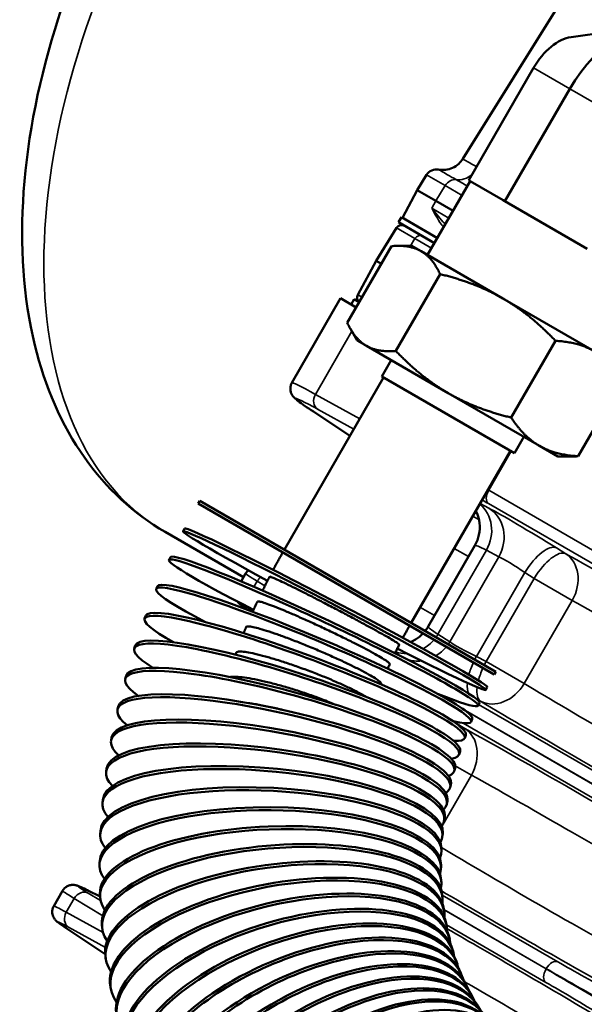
# Model space of a CAD drawing. Header units: inches. Extents: x 1 to 271, y 5 to 171.
# Tile 265 of 334: x 246.11 to 249, y 93.71 to 98.75. Entities that reach past the tile are written whole.
import ezdxf

# ---------------------------------------------------------------- set-up
doc = ezdxf.new("R2010")
doc.units = ezdxf.units.IN
doc.header["$LTSCALE"] = 8
doc.header["$MEASUREMENT"] = 0
doc.layers.add('Visible (ANSI)', color=7, linetype='Continuous', lineweight=50)
doc.layers.add('Visible Narrow (ANSI)', color=7, linetype='Continuous', lineweight=35)

msp = doc.modelspace()

# ---------------------------------------------------------------- linework, layer by layer
at = {"layer": 'Visible (ANSI)'}
for p, q in [((249.1886, 99.3295), (248.3791, 98.0339)), ((248.9339, 98.658), (249.3112, 98.7094)), ((248.7417, 98.4997), (248.4097, 97.9246)), ((248.9268, 98.3928), (248.5948, 97.8177)), ((248.1939, 97.9523), (248.1451, 97.8741)), ((248.4173, 97.9202), (248.4097, 97.9246)), ((248.0699, 97.7328), (248.1451, 97.8741)), ((248.2408, 97.8189), (248.1451, 97.8741)), ((248.1993, 97.5426), (248.4173, 97.9202)), ((248.4173, 97.9202), (248.5866, 97.8225)), ((248.5948, 97.8177), (248.5866, 97.8225)), ((248.2408, 97.8189), (248.3293, 97.7678)), ((248.6144, 97.8064), (248.5948, 97.8177)), ((248.6144, 97.8064), (249.0159, 97.5746)), ((248.0651, 97.7356), (248.0501, 97.7096)), ((248.0651, 97.7356), (248.2493, 97.6292)), ((248.0395, 97.6809), (247.9364, 97.5126)), ((248.0501, 97.7096), (248.2343, 97.6033)), ((247.7878, 97.1948), (248.0148, 97.5879)), ((248.1183, 97.5894), (248.0491, 97.5894)), ((248.1655, 97.5622), (248.1183, 97.5894)), ((248.5851, 97.3199), (248.1655, 97.5622)), ((247.8422, 97.3391), (247.9364, 97.5126)), ((247.9364, 97.5126), (247.9625, 97.4974)), ((248.0361, 97.0514), (248.2631, 97.4446)), ((247.7538, 97.3206), (247.5042, 96.8883)), ((247.7538, 97.3206), (247.8338, 97.2744)), ((249.052, 97.0503), (248.5851, 97.3199)), ((247.8226, 97.3155), (247.8076, 97.2896)), ((247.8488, 97.3004), (247.8226, 97.3155)), ((247.8383, 97.1044), (247.8037, 97.1644)), ((247.8383, 97.1044), (247.8855, 97.0772)), ((247.8855, 97.0772), (248.3051, 96.8349)), ((248.6271, 96.7102), (248.8541, 97.1033)), ((248.0128, 97.0037), (247.9648, 96.9205)), ((247.4656, 96.0346), (247.974, 96.9152)), ((248.6438, 96.5285), (247.9648, 96.9205)), ((248.9698, 96.5124), (249.1968, 96.9055)), ((248.3051, 96.8349), (248.772, 96.5654)), ((247.6143, 96.7405), (247.8014, 96.6161)), ((248.6918, 96.6117), (248.6438, 96.5285)), ((248.772, 96.5654), (248.8663, 96.5109)), ((248.1152, 95.6596), (248.6236, 96.5402)), ((248.8663, 96.5109), (248.9355, 96.5109)), ((247.0326, 96.2846), (247.0246, 96.2708)), ((247.0246, 96.2708), (248.5402, 95.3958)), ((248.5482, 95.4096), (247.0326, 96.2846)), ((247.2562, 95.8932), (246.855, 96.1248)), ((246.9541, 96.1419), (246.9467, 96.1278)), ((248.441, 96.0553), (248.2015, 95.6405)), ((246.8816, 95.9961), (246.8748, 95.9817)), ((247.2671, 95.912), (247.244, 95.8719)), ((246.8153, 95.8476), (246.8091, 95.8329)), ((246.7552, 95.6965), (246.7497, 95.6816)), ((246.7016, 95.5432), (246.6967, 95.5281)), ((248.5482, 95.4096), (248.5402, 95.3958)), ((246.6546, 95.3879), (246.6504, 95.3728)), ((248.5046, 95.3304), (248.4972, 95.3162)), ((246.6143, 95.2311), (246.6108, 95.2158)), ((248.4644, 95.2496), (248.4576, 95.2351)), ((248.4277, 95.1674), (248.4215, 95.1528)), ((246.5809, 95.0729), (246.578, 95.0576)), ((248.3947, 95.0843), (248.3891, 95.0694)), ((248.3654, 95.0006), (248.3605, 94.9855)), ((246.5545, 94.9137), (246.5523, 94.8984)), ((248.3399, 94.9164), (248.3357, 94.9012)), ((248.3183, 94.8322), (248.3147, 94.817)), ((246.5351, 94.7539), (246.5336, 94.7386)), ((248.3005, 94.7483), (248.2976, 94.733)), ((248.2867, 94.6649), (248.2845, 94.6496)), ((246.523, 94.5936), (246.5222, 94.5784)), ((248.2767, 94.5825), (248.2752, 94.5672)), ((248.2705, 94.5012), (248.2697, 94.486)), ((246.5182, 94.4333), (246.5181, 94.4182)), ((248.2681, 94.4214), (248.268, 94.4063)), ((248.2694, 94.3434), (248.27, 94.3284)), ((246.3296, 94.2882), (246.2846, 94.2102)), ((246.5214, 94.2591), (246.4597, 94.2897)), ((246.5208, 94.2733), (246.5214, 94.2584)), ((248.2743, 94.2673), (248.2756, 94.2526)), ((248.2826, 94.1936), (248.2846, 94.179)), ((246.3484, 94.0969), (246.5479, 93.9641)), ((246.531, 94.114), (246.5323, 94.0992)), ((248.2941, 94.1223), (248.2968, 94.108)), ((248.3088, 94.0538), (248.3122, 94.0398)), ((246.5488, 93.9556), (246.5508, 93.941)), ((248.3265, 93.9881), (248.3305, 93.9744)), ((248.3469, 93.9254), (248.3516, 93.9121)), ((248.3698, 93.8659), (248.3752, 93.853)), ((246.5743, 93.7986), (246.577, 93.7843)), ((248.3952, 93.8095), (248.4012, 93.7971)), ((248.4227, 93.7564), (248.4293, 93.7445))]:
    msp.add_line(p, q, dxfattribs=at)
for centre, radius, start, end in [((248.2448, 97.9205), 0.06, 79.5607, 148), ((248.0659, 97.6647), 0.031, 60, 148.5), ((247.8694, 97.3243), 0.031, 151.5, 228.9867), ((248.3738, 96.0766), 0.19, 43.4481, 43.4996)]:
    msp.add_arc(centre, radius, start, end, dxfattribs=at)
for centre, major_axis, ratio, start_param, end_param in [((249.1823, 98.2453), (0.2555, 0.4425), 0.57735, 0, 1.570796), ((248.8694, 98.4259), (-0.1277, -0.2213), 0.57735, 3.562127, 4.712389), ((248.1468, 96.5013), (-0.6426, 0.3871), 0.026223, 0.000487, 0.000723), ((247.7219, 95.722), (0.7752, -0.4058), 0.029242, 5.155661, 10.552945), ((247.7294, 95.7362), (-0.7752, 0.4058), 0.029242, 3.141593, 6.283185), ((247.673, 95.6229), (-0.7914, 0.3733), 0.05841, 3.141593, 6.283185), ((247.6662, 95.6084), (0.7914, -0.3733), 0.05841, 5.578678, 10.553378), ((247.6153, 95.4928), (0.8062, -0.3401), 0.087427, 5.835822, 10.277274), ((247.6215, 95.5075), (-0.8062, 0.3401), 0.087427, 3.141593, 6.283185), ((247.5694, 95.3755), (0.8197, -0.3061), 0.11622, 5.949156, 10.079041), ((247.575, 95.3904), (-0.8197, 0.3061), 0.11622, 3.141593, 6.283185), ((247.5335, 95.2719), (-0.8319, 0.2713), 0.144714, 3.141593, 6.283185), ((248.808, 95.3109), (-0.6064, 0.3296), 0.03634, 6.28225, 6.283206), ((247.5286, 95.2568), (0.8319, -0.2713), 0.144714, 6.016196, 9.958092), ((247.4973, 95.1522), (-0.8426, 0.2358), 0.172837, 3.141593, 6.283185), ((247.493, 95.137), (0.8426, -0.2358), 0.172837, 6.061202, 9.876184), ((247.4663, 95.0317), (-0.852, 0.1994), 0.200517, 3.141593, 6.283185), ((247.4627, 95.0164), (0.852, -0.1994), 0.200517, 6.09378, 9.817023), ((247.4378, 94.8953), (0.8598, -0.1623), 0.227681, 6.118599, 9.772354), ((247.4407, 94.9106), (-0.8598, 0.1623), 0.227681, 3.141593, 6.283185), ((247.4184, 94.774), (0.8661, -0.1244), 0.254262, 6.138229, 9.737515), ((247.4206, 94.7893), (-0.8661, 0.1244), 0.254262, 3.141593, 6.283185), ((247.4059, 94.6682), (-0.8708, 0.0857), 0.280189, 3.141593, 6.283185), ((247.4044, 94.6529), (0.8708, -0.0857), 0.280189, 6.154205, 9.709664), ((247.396, 94.5322), (0.8738, -0.0462), 0.305398, 6.167504, 9.686972), ((247.3968, 94.5474), (-0.8738, 0.0462), 0.305398, 3.141593, 6.283185), ((247.3931, 94.4123), (0.875, -0.006), 0.329822, 6.17878, 9.668204), ((247.3932, 94.4274), (-0.875, 0.006), 0.329822, 3.141593, 6.283185), ((247.3957, 94.2934), (0.8743, 0.035), 0.3534, 6.188483, 9.652497), ((247.3951, 94.3083), (-0.8743, -0.035), 0.3534, 3.141593, 6.283185), ((247.4026, 94.1906), (-0.8716, -0.0767), 0.37607, 3.141593, 6.283185), ((247.4039, 94.1759), (0.8716, 0.0767), 0.37607, 6.196934, 9.639229), ((247.4177, 94.06), (0.8669, 0.119), 0.397775, 6.204369, 9.627943), ((247.4157, 94.0746), (-0.8669, -0.119), 0.397775, 3.141593, 6.283185), ((247.4369, 93.9462), (0.8599, 0.1619), 0.418459, 6.21096, 9.618291), ((247.4342, 93.9605), (-0.8599, -0.1619), 0.418459, 3.141593, 6.283185), ((247.4582, 93.8485), (-0.8506, -0.2052), 0.438069, 3.141593, 6.283185), ((246.6795, 94.0942), (0.3498, -0.1941), 0.024229, 3.138601, 3.141177), ((247.4616, 93.8346), (0.8506, 0.2052), 0.438069, 6.216837, 9.610009), ((247.4876, 93.7392), (-0.8388, -0.2489), 0.456555, 3.141593, 6.283185), ((246.6276, 94.0043), (-0.343, 0.2059), 0.024229, 0.000415, 0.002992), ((247.4917, 93.7255), (0.8388, 0.2489), 0.456555, 6.222099, 9.602888), ((247.5223, 93.6325), (-0.8245, -0.2929), 0.473868, 3.141593, 6.283185), ((247.5271, 93.6193), (0.8245, 0.2929), 0.473868, 6.22682, 9.596764), ((247.5623, 93.529), (-0.8076, -0.3369), 0.489965, 3.141593, 6.283185), ((247.5676, 93.5161), (0.8076, 0.3369), 0.489965, 6.231055, 9.591504), ((247.6073, 93.4288), (-0.7878, -0.3807), 0.504804, 3.141593, 6.283185), ((247.6133, 93.4164), (0.7878, 0.3807), 0.504804, 6.234846, 9.586999), ((247.6574, 93.3322), (-0.7653, -0.4243), 0.518348, 3.141593, 6.283185), ((247.664, 93.3202), (0.7653, 0.4243), 0.518348, 6.238221, 9.583163), ((247.7123, 93.2394), (-0.7398, -0.4672), 0.530561, 3.141593, 6.283185), ((247.7196, 93.2279), (0.7398, 0.4672), 0.530561, 6.241203, 9.57992), ((247.772, 93.1507), (-0.7115, -0.5094), 0.541411, 3.141593, 6.283185), ((247.7799, 93.1397), (0.7115, 0.5094), 0.541411, 6.243805, 9.57721), ((247.8363, 93.0663), (-0.6802, -0.5504), 0.550873, 3.141593, 6.283185), ((247.8447, 93.0559), (0.6802, 0.5504), 0.550873, 6.246035, 9.574983), ((247.905, 92.9864), (-0.6461, -0.5901), 0.55892, 3.141593, 6.283185)]:
    msp.add_ellipse(centre, major_axis=major_axis, ratio=ratio, start_param=start_param, end_param=end_param, dxfattribs=at)
for points, knots in [([(246.855, 96.1248), (246.6924, 96.2187), (246.5522, 96.3496), (246.3229, 96.6733), (246.2389, 96.8698), (246.1277, 97.3257), (246.1105, 97.5907), (246.1505, 98.154), (246.2112, 98.4533), (246.4019, 99.0473), (246.5314, 99.3419), (246.8452, 99.8997), (247.029, 100.1628), (247.4361, 100.6352), (247.6593, 100.8441), (248.1295, 101.1859), (248.3767, 101.3185), (248.8707, 101.4805), (249.1184, 101.513), (249.533, 101.4634), (249.7031, 101.4086), (249.855, 101.321)], [3.926991, 3.926991, 3.926991, 3.926991, 4.186374, 4.186374, 4.470278, 4.470278, 4.79767, 4.79767, 5.139421, 5.139421, 5.478469, 5.478469, 5.815605, 5.815605, 6.154267, 6.154267, 6.495998, 6.495998, 6.826296, 6.826296, 7.068583, 7.068583, 7.068583, 7.068583]), ([(248.2557, 97.9795), (248.2672, 97.9774), (248.2791, 97.977), (248.3031, 97.9797), (248.3153, 97.9831), (248.3385, 97.9934), (248.3495, 98.0008), (248.3667, 98.0167), (248.3735, 98.025), (248.3791, 98.0339)], [0.0001413, 0.0001413, 0.0001413, 0.0001413, 0.0890257, 0.0890257, 0.1837672, 0.1837672, 0.2822536, 0.2822536, 0.3624583, 0.3624583, 0.3624583, 0.3624583]), ([(247.6145, 96.7405), (247.5799, 96.7635), (247.5542, 96.7813), (247.5296, 96.8), (247.5241, 96.8044), (247.5145, 96.8137), (247.5106, 96.8173), (247.5034, 96.829), (247.5011, 96.8335), (247.4976, 96.8437), (247.4965, 96.8493), (247.496, 96.8611), (247.4966, 96.8673), (247.4995, 96.8785), (247.5016, 96.8836), (247.5043, 96.8883)], [0, 0, 0, 0, 0.570583, 0.570583, 0.813148, 0.813148, 0.937072, 0.937072, 0.990001, 0.990001, 1.039367, 1.039367, 1.089247, 1.089247, 1.132559, 1.132559, 1.132559, 1.132559]), ([(248.4413, 96.0556), (248.4511, 96.0726), (248.4582, 96.0914), (248.4663, 96.1302), (248.4674, 96.1508), (248.4631, 96.1902), (248.4576, 96.2096), (248.4489, 96.2291), (248.4478, 96.2314), (248.4466, 96.2337)], [0.0012273, 0.0012273, 0.0012273, 0.0012273, 0.152017, 0.152017, 0.3067679, 0.3067679, 0.460889, 0.460889, 0.4823819, 0.4823819, 0.4823819, 0.4823819]), ([(247.4079, 95.9305), (247.4082, 95.9311), (247.4086, 95.9317), (247.4129, 95.9398), (247.4168, 95.9472), (247.4249, 95.962), (247.4289, 95.9694), (247.437, 95.9841), (247.4411, 95.9915), (247.4494, 96.0061), (247.4535, 96.0134), (247.4577, 96.0207)], [6.24075517, 6.24075517, 6.24075517, 6.24075517, 6.24150828, 6.24150828, 6.25050211, 6.25050211, 6.25949594, 6.25949594, 6.26848976, 6.26848976, 6.27748359, 6.27748359, 6.27748359, 6.27748359]), ([(247.2672, 95.9119), (247.2704, 95.9175), (247.2745, 95.9225), (247.28, 95.9274), (247.2807, 95.928), (247.2814, 95.9286)], [0, 0, 0, 0, 0.04925122, 0.04925122, 0.05640119, 0.05640119, 0.05640119, 0.05640119]), ([(247.3538, 95.8245), (247.3545, 95.8257), (247.3551, 95.827), (247.3594, 95.8358), (247.3631, 95.8434), (247.3706, 95.8584), (247.3744, 95.8659), (247.382, 95.8809), (247.3859, 95.8884), (247.3897, 95.8959)], [6.19831855, 6.19831855, 6.19831855, 6.19831855, 6.19983139, 6.19983139, 6.20882528, 6.20882528, 6.21781918, 6.21781918, 6.22681307, 6.22681307, 6.22681307, 6.22681307]), ([(248.0542, 95.5481), (248.0543, 95.5481), (248.0543, 95.5482), (248.054, 95.5493), (248.0514, 95.5515), (248.043, 95.5574), (248.0364, 95.5617), (248.0188, 95.5724), (248.0079, 95.5788), (247.9847, 95.5922), (247.9704, 95.6003), (247.9385, 95.6182), (247.9208, 95.6279), (247.8865, 95.6467), (247.8667, 95.6575), (247.8252, 95.6798), (247.8035, 95.6914), (247.7632, 95.7127), (247.7408, 95.7245), (247.6961, 95.7478), (247.6738, 95.7594), (247.6337, 95.7801), (247.6122, 95.7911), (247.571, 95.8119), (247.5514, 95.8218), (247.5176, 95.8386), (247.5002, 95.8472), (247.4689, 95.8623), (247.455, 95.869), (247.4326, 95.8794), (247.422, 95.8842), (247.4053, 95.8914), (247.3992, 95.8938), (247.3921, 95.8961), (247.3901, 95.8964), (247.3897, 95.8959)], [-3.372652, -3.372652, -3.372652, -3.372652, -3.350243, -3.350243, -3.173914, -3.173914, -2.997589, -2.997589, -2.821263, -2.821263, -2.644937, -2.644937, -2.468612, -2.468612, -2.292284, -2.292284, -2.115955, -2.115955, -1.939625, -1.939625, -1.763294, -1.763294, -1.586962, -1.586962, -1.41063, -1.41063, -1.234299, -1.234299, -1.057968, -1.057968, -0.881639, -0.881639, -0.705311, -0.705311, -0.551426, -0.551426, -0.551426, -0.551426]), ([(247.2772, 95.7265), (247.2637, 95.7355), (247.2535, 95.7427), (247.2412, 95.7521), (247.2379, 95.7545), (247.231, 95.7616), (247.2295, 95.7633), (247.2271, 95.7663), (247.2263, 95.7673), (247.2255, 95.7685)], [0.0499791, 0.0499791, 0.0499791, 0.0499791, 0.2903465, 0.2903465, 0.4180205, 0.4180205, 0.4483608, 0.4483608, 0.462558, 0.462558, 0.462558, 0.462558]), ([(247.3035, 95.7167), (247.3044, 95.7186), (247.3052, 95.7206), (247.3096, 95.7302), (247.313, 95.7378), (247.32, 95.7531), (247.3235, 95.7608), (247.3271, 95.7684)], [6.15586884, 6.15586884, 6.15586884, 6.15586884, 6.15815495, 6.15815495, 6.16714901, 6.16714901, 6.17614308, 6.17614308, 6.17614308, 6.17614308]), ([(248.0054, 95.4484), (248.0055, 95.4486), (248.0055, 95.4487), (248.0056, 95.4505), (248.0033, 95.4532), (247.9952, 95.46), (247.9888, 95.4645), (247.9715, 95.4757), (247.9606, 95.4823), (247.9374, 95.4956), (247.9231, 95.5036), (247.8909, 95.5211), (247.8731, 95.5305), (247.8384, 95.5484), (247.8183, 95.5587), (247.7761, 95.5797), (247.7541, 95.5905), (247.7131, 95.6104), (247.6903, 95.6213), (247.6446, 95.6428), (247.6218, 95.6533), (247.5807, 95.6721), (247.5586, 95.682), (247.5164, 95.7006), (247.4962, 95.7093), (247.4613, 95.724), (247.4434, 95.7314), (247.411, 95.7443), (247.3965, 95.7499), (247.3731, 95.7584), (247.362, 95.7621), (247.3444, 95.7674), (247.3379, 95.7689), (247.33, 95.7698), (247.3276, 95.7695), (247.3271, 95.7684)], [-3.37091, -3.37091, -3.37091, -3.37091, -3.350243, -3.350243, -3.173914, -3.173914, -2.997589, -2.997589, -2.821263, -2.821263, -2.644937, -2.644937, -2.468612, -2.468612, -2.292284, -2.292284, -2.115955, -2.115955, -1.939625, -1.939625, -1.763294, -1.763294, -1.586962, -1.586962, -1.41063, -1.41063, -1.234298, -1.234298, -1.057966, -1.057966, -0.881637, -0.881637, -0.705307, -0.705307, -0.549717, -0.549717, -0.549717, -0.549717]), ([(247.257, 95.6073), (247.2581, 95.6099), (247.2591, 95.6126), (247.2634, 95.623), (247.2666, 95.6308), (247.2698, 95.6385)], [6.11339909, 6.11339909, 6.11339909, 6.11339909, 6.11647927, 6.11647927, 6.12547361, 6.12547361, 6.12547361, 6.12547361]), ([(247.9609, 95.3471), (247.961, 95.3473), (247.961, 95.3475), (247.9614, 95.35), (247.9593, 95.3532), (247.9517, 95.3608), (247.9454, 95.3657), (247.9283, 95.3773), (247.9174, 95.384), (247.8943, 95.3973), (247.8799, 95.4052), (247.8475, 95.4222), (247.8295, 95.4313), (247.7944, 95.4484), (247.7741, 95.4581), (247.7314, 95.4779), (247.709, 95.4879), (247.6673, 95.5063), (247.6441, 95.5163), (247.5976, 95.5358), (247.5743, 95.5453), (247.5323, 95.5621), (247.5098, 95.5709), (247.4665, 95.5872), (247.4458, 95.5948), (247.4099, 95.6074), (247.3915, 95.6136), (247.3581, 95.6242), (247.3431, 95.6286), (247.3188, 95.6352), (247.3073, 95.6379), (247.2888, 95.6412), (247.2818, 95.6418), (247.2733, 95.6413), (247.2706, 95.6404), (247.2698, 95.6385)], [-3.368103, -3.368103, -3.368103, -3.368103, -3.350243, -3.350243, -3.173914, -3.173914, -2.997589, -2.997589, -2.821263, -2.821263, -2.644936, -2.644936, -2.46861, -2.46861, -2.29228, -2.29228, -2.115951, -2.115951, -1.939621, -1.939621, -1.763292, -1.763292, -1.586961, -1.586961, -1.41063, -1.41063, -1.234298, -1.234298, -1.057966, -1.057966, -0.881637, -0.881637, -0.705307, -0.705307, -0.546944, -0.546944, -0.546944, -0.546944]), ([(248.0724, 95.5827), (248.0748, 95.5871), (248.0771, 95.5915), (248.0825, 95.6014), (248.0855, 95.607), (248.0917, 95.6181), (248.0947, 95.6236), (248.1009, 95.6347), (248.1041, 95.6402), (248.1072, 95.6457)], [6.24305697, 6.24305697, 6.24305697, 6.24305697, 6.24986547, 6.24986547, 6.25854098, 6.25854098, 6.26721649, 6.26721649, 6.275892, 6.275892, 6.275892, 6.275892]), ([(248.112, 95.5612), (248.1205, 95.5648), (248.1287, 95.5691), (248.1509, 95.5828), (248.1643, 95.5937), (248.1759, 95.6061)], [1.3050791, 1.3050791, 1.3050791, 1.3050791, 1.3763505, 1.3763505, 1.5067989, 1.5067989, 1.5067989, 1.5067989]), ([(247.8829, 95.2813), (247.8779, 95.2845), (247.8725, 95.2877), (247.8554, 95.2976), (247.8409, 95.3054), (247.8084, 95.3219), (247.7903, 95.3306), (247.7548, 95.347), (247.7342, 95.3561), (247.691, 95.3745), (247.6684, 95.3838), (247.6261, 95.4007), (247.6025, 95.4097), (247.5552, 95.4273), (247.5315, 95.4358), (247.4887, 95.4505), (247.4657, 95.4582), (247.4215, 95.4722), (247.4003, 95.4785), (247.3636, 95.489), (247.3447, 95.494), (247.3103, 95.5023), (247.2949, 95.5056), (247.2698, 95.5102), (247.2579, 95.5118), (247.2386, 95.5132), (247.2313, 95.5129), (247.2221, 95.5109), (247.2191, 95.5092), (247.2181, 95.5067)], [-2.906134, -2.906134, -2.906134, -2.906134, -2.821263, -2.821263, -2.644937, -2.644937, -2.468612, -2.468612, -2.292284, -2.292284, -2.115955, -2.115955, -1.939625, -1.939625, -1.763294, -1.763294, -1.586962, -1.586962, -1.41063, -1.41063, -1.234298, -1.234298, -1.057966, -1.057966, -0.881637, -0.881637, -0.705307, -0.705307, -0.543101, -0.543101, -0.543101, -0.543101]), ([(248.0322, 95.5045), (248.0338, 95.5077), (248.0354, 95.5109), (248.0399, 95.5198), (248.0427, 95.5255), (248.0484, 95.5368), (248.0513, 95.5424), (248.0542, 95.5481)], [6.20292948, 6.20292948, 6.20292948, 6.20292948, 6.2078698, 6.2078698, 6.21654519, 6.21654519, 6.22522059, 6.22522059, 6.22522059, 6.22522059]), ([(247.9947, 95.4251), (247.9956, 95.4271), (247.9965, 95.4291), (248.0001, 95.4369), (248.0027, 95.4427), (248.0054, 95.4484)], [6.16280354, 6.16280354, 6.16280354, 6.16280354, 6.1658732, 6.1658732, 6.17454831, 6.17454831, 6.17454831, 6.17454831]), ([(247.7281, 95.2405), (247.7125, 95.2472), (247.6951, 95.2543), (247.6552, 95.27), (247.6323, 95.2785), (247.5894, 95.2937), (247.5655, 95.3019), (247.5175, 95.3175), (247.4934, 95.3249), (247.4499, 95.3376), (247.4265, 95.3441), (247.3815, 95.3558), (247.3599, 95.3609), (247.3224, 95.3692), (247.3031, 95.373), (247.2679, 95.379), (247.2521, 95.3811), (247.2263, 95.3836), (247.214, 95.3842), (247.1972, 95.3837), (247.1914, 95.3831), (247.1868, 95.3821)], [-2.438684, -2.438684, -2.438684, -2.438684, -2.292284, -2.292284, -2.115955, -2.115955, -1.939625, -1.939625, -1.763294, -1.763294, -1.586962, -1.586962, -1.41063, -1.41063, -1.234298, -1.234298, -1.057966, -1.057966, -0.881637, -0.881637, -0.760233, -0.760233, -0.760233, -0.760233]), ([(247.4544, 95.2143), (247.4489, 95.2157), (247.4434, 95.217), (247.4161, 95.2237), (247.3923, 95.229), (247.3466, 95.2383), (247.3246, 95.2422), (247.2976, 95.2465), (247.2896, 95.2477), (247.2817, 95.2488)], [-1.8056513, -1.8056513, -1.8056513, -1.8056513, -1.763294, -1.763294, -1.5869618, -1.5869618, -1.4106297, -1.4106297, -1.3374268, -1.3374268, -1.3374268, -1.3374268]), ([(246.3297, 94.2882), (246.3329, 94.2937), (246.337, 94.2988), (246.3466, 94.3073), (246.3521, 94.3109), (246.3636, 94.3158), (246.3696, 94.3173), (246.378, 94.3182), (246.3806, 94.3183), (246.3873, 94.3183), (246.3911, 94.3178), (246.3967, 94.3168), (246.3988, 94.3162), (246.4032, 94.315), (246.4053, 94.3143), (246.4129, 94.3116), (246.4179, 94.3095), (246.4335, 94.3025), (246.4454, 94.2968), (246.4598, 94.2896)], [0, 0, 0, 0, 0.049197, 0.049197, 0.099027, 0.099027, 0.1473852, 0.1473852, 0.1696691, 0.1696691, 0.2082496, 0.2082496, 0.2411526, 0.2411526, 0.2909553, 0.2909553, 0.4297266, 0.4297266, 0.6487202, 0.6487202, 0.6487202, 0.6487202]), ([(246.3485, 94.0968), (246.3307, 94.1086), (246.3177, 94.1176), (246.3037, 94.1283), (246.3004, 94.1307), (246.2935, 94.1378), (246.292, 94.1395), (246.2893, 94.1429), (246.2881, 94.1446), (246.285, 94.1492), (246.2831, 94.1526), (246.2798, 94.1602), (246.2784, 94.1646), (246.2765, 94.1747), (246.2763, 94.1807), (246.2776, 94.1926), (246.2792, 94.1987), (246.2826, 94.2063), (246.2836, 94.2083), (246.2846, 94.2102)], [0, 0, 0, 0, 0.2903554, 0.2903554, 0.418025, 0.418025, 0.4483623, 0.4483623, 0.4692127, 0.4692127, 0.5022054, 0.5022054, 0.5385941, 0.5385941, 0.5840197, 0.5840197, 0.631467, 0.631467, 0.6484137, 0.6484137, 0.6484137, 0.6484137])]:
    msp.add_open_spline(points, degree=3, knots=knots, dxfattribs=at)
for points in [[(248.3791, 98.0339), (248.3791, 98.0339), (248.3791, 98.0339), (248.3791, 98.0339)], [(248.1866, 95.6184), (248.192, 95.6254), (248.197, 95.6327), (248.2015, 95.6404)], [(247.2144, 95.4964), (247.2156, 95.4998), (247.2169, 95.5033), (247.2181, 95.5067)], [(247.9599, 95.3447), (247.9602, 95.3455), (247.9605, 95.3463), (247.9609, 95.3471)]]:
    msp.add_open_spline(points, degree=3, dxfattribs=at)
for points, weights in [([(248.1655, 97.5622), (248.1078, 97.5954), (248.0148, 97.5879)], [1, 1.07908713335, 1.08082679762]), ([(248.2631, 97.4446), (248.2231, 97.5289), (248.1655, 97.5622)], [1.08082679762, 1.07908713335, 1]), ([(248.5851, 97.3199), (248.448, 97.399), (248.2631, 97.4446)], [1, 1.07908713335, 1.08082679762]), ([(248.8541, 97.1033), (248.7223, 97.2407), (248.5851, 97.3199)], [1.08082679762, 1.07908713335, 1]), ([(247.7878, 97.1948), (247.8278, 97.1105), (247.8855, 97.0772)], [1.08082679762, 1.07908713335, 1]), ([(247.8855, 97.0772), (247.9431, 97.0439), (248.0361, 97.0514)], [1, 1.07908713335, 1.08082679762]), ([(249.052, 97.0503), (248.9724, 97.0962), (248.8541, 97.1033)], [1, 1.07908713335, 1.08082679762]), ([(248.0361, 97.0514), (248.168, 96.9141), (248.3051, 96.8349)], [1.08082679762, 1.07908713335, 1]), ([(248.3051, 96.8349), (248.4423, 96.7557), (248.6271, 96.7102)], [1, 1.07908713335, 1.08082679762]), ([(248.6271, 96.7102), (248.6924, 96.6113), (248.772, 96.5654)], [1.08082679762, 1.07908713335, 1]), ([(248.772, 96.5654), (248.8515, 96.5195), (248.9698, 96.5124)], [1, 1.07908713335, 1.08082679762]), ([(248.9698, 96.5124), (248.9518, 96.5109), (248.9355, 96.5109)], [1.08082679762, 1.08049061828, 1.07726603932])]:
    msp.add_rational_spline(points, weights, degree=2, dxfattribs=at)
at = {"layer": 'Visible Narrow (ANSI)'}
for p, q in [((248.7417, 98.4997), (248.9268, 98.3928)), ((248.9268, 98.3928), (249.3674, 98.1384)), ((248.2891, 97.8973), (248.1939, 97.9523)), ((248.2408, 97.8189), (248.2891, 97.8973)), ((248.2891, 97.8973), (248.3753, 97.8476)), ((248.2208, 97.7818), (248.2408, 97.8189)), ((248.3082, 97.7313), (248.2208, 97.7818)), ((248.2269, 97.7737), (248.2269, 97.7737)), ((248.1344, 97.6261), (248.0395, 97.6809)), ((248.1344, 97.6261), (248.1121, 97.5894)), ((248.1344, 97.6261), (248.2192, 97.5771)), ((247.8422, 97.3391), (247.8639, 97.3266)), ((247.6244, 96.8291), (247.8108, 97.152)), ((247.852, 96.7039), (247.6244, 96.8291)), ((247.8014, 96.6162), (247.6166, 96.7392)), ((247.636, 96.7531), (247.8216, 96.6511)), ((248.5122, 96.3383), (248.6275, 96.5379)), ((249.7951, 95.5976), (248.5122, 96.3383)), ((248.5128, 96.2468), (248.4678, 96.2704)), ((248.5112, 96.2696), (249.7941, 95.5289)), ((248.4628, 96.1864), (248.4302, 96.2052)), ((248.162, 95.7389), (248.336, 96.0403)), ((248.5003, 96.0313), (248.2519, 95.6012)), ((248.336, 96.0403), (248.3352, 96.0408)), ((248.336, 96.0403), (248.4083, 95.9986)), ((248.5003, 96.0313), (248.564, 95.998)), ((248.9064, 96.0133), (248.8585, 96.043)), ((248.564, 95.998), (248.3126, 95.5627)), ((248.449, 95.4881), (248.6967, 95.9172)), ((248.6967, 95.9172), (248.7446, 95.8874)), ((247.3099, 95.8436), (247.3267, 95.8726)), ((247.3267, 95.8726), (247.3659, 95.8489)), ((248.7446, 95.8874), (248.4987, 95.4615)), ((248.7446, 95.8874), (248.9398, 95.7747)), ((248.6939, 95.3488), (248.9398, 95.7747)), ((247.2977, 95.7261), (247.3057, 95.7217)), ((248.162, 95.7389), (248.1612, 95.7394)), ((248.2343, 95.6972), (248.162, 95.7389)), ((248.3126, 95.5627), (248.2519, 95.6012)), ((248.0334, 95.5068), (248.0566, 95.4921)), ((248.4987, 95.4615), (248.449, 95.4881)), ((248.6939, 95.3488), (248.4987, 95.4615)), ((248.4471, 95.2711), (248.4707, 95.2585)), ((248.382, 95.2173), (249.2755, 94.7014)), ((249.2747, 94.7), (248.3941, 95.2085)), ((249.3344, 94.7367), (248.4605, 95.2412)), ((248.5002, 95.2476), (248.5001, 95.2476)), ((248.3899, 95.1185), (248.342, 95.1483)), ((248.3813, 95.1466), (249.2736, 94.6314)), ((248.3406, 94.9277), (248.4232, 94.88)), ((248.2715, 94.6173), (248.4232, 94.88)), ((246.3485, 94.1783), (246.3892, 94.2489)), ((246.3892, 94.2489), (246.5355, 94.1603)), ((246.5241, 94.2384), (246.4608, 94.2767)), ((246.462, 94.2885), (246.5214, 94.259)), ((248.8657, 93.9248), (248.2744, 94.2661)), ((248.2828, 94.192), (248.8067, 93.8895)), ((246.537, 94.0747), (246.3485, 94.1783)), ((248.8059, 93.8881), (248.2831, 94.19)), ((246.5479, 93.9642), (246.3506, 94.0955)), ((246.3602, 94.1023), (246.5495, 93.9983)), ((248.2958, 94.1134), (248.8049, 93.8195)), ((248.8067, 93.8895), (248.8059, 93.8881))]:
    msp.add_line(p, q, dxfattribs=at)
for centre, major_axis, ratio, start_param, end_param in [((248.355, 98.7229), (-1.5, -2.5981), 0.57735, 3.141593, 6.283185), ((248.3308, 97.8709), (0.03, 0.052), 0.82179, 0.331718, 1.53589), ((248.3741, 98.0423), (-0.0597, -0.1041), 0.818856, 0.329194, 1.144516), ((248.3744, 98.041), (-0.0601, -0.1039), 0.817324, 0.357375, 0.357384), ((248.156, 97.6126), (0.0155, 0.0268), 0.82179, 0, 1.544616), ((248.1468, 96.5013), (-0.6426, 0.3871), 0.026223, 5.677421, 6.283672), ((248.1158, 96.45), (0.5906, -0.3571), 0.028501, 2.535917, 3.722741), ((247.6671, 96.8044), (-0.0289, -0.0526), 0.821731, 4.695166, 6.233162), ((247.6476, 96.7905), (-0.0332, -0.05), 0.83564, 6.230162, 6.23581), ((247.6476, 96.7905), (-0.0332, -0.05), 0.83564, 0.002908, 0.051901), ((248.5422, 96.3209), (-0.03, -0.052), 0.57735, 4.712389, 6.248279), ((248.8752, 96.1009), (-0.6426, 0.3871), 0.026223, 5.328355, 5.335773), ((248.3508, 96.1176), (0.0881, 0.1684), 0.90811, 4.674513, 6.092409), ((248.8441, 96.0496), (0.5906, -0.3571), 0.028501, 2.186851, 2.255978), ((250.7251, 94.86), (-2.3025, 1.392), 0.028501, 0.149887, 0.183717), ((248.7519, 96.0979), (-0.2653, 0.1604), 0.028501, 4.316153, 5.852043), ((248.4145, 96.0843), (0.0881, 0.1684), 0.90811, 4.674513, 6.215081), ((248.3738, 96.0766), (0.1061, 0.1576), 0.861842, 5.99575, 5.996187), ((248.2472, 96.0916), (0.095, 0.1645), 0.539834, 4.712389, 4.844924), ((249.0297, 95.6949), (0.5887, -0.3604), 0.03634, 2.71081, 3.142528), ((248.7603, 95.8805), (0.1002, 0.1614), 0.38631, 0.030899, 1.5832), ((248.8082, 95.8507), (0.1002, 0.1614), 0.38631, 0.030899, 1.5832), ((250.7251, 94.86), (-2.3025, 1.392), 0.028501, 5.016861, 5.640026), ((248.8082, 95.8507), (0.0921, 0.1662), 0.799814, 4.698124, 6.235695), ((248.6537, 95.9354), (0.1008, -0.0654), 0.073457, 1.177832, 2.713722), ((247.617, 95.718), (0.3498, -0.1941), 0.024229, 3.144011, 3.747428), ((247.3694, 95.848), (0.0311, 0.0513), 0.821731, 1.111753, 1.588019), ((247.5341, 95.5768), (0.291, -0.1759), 0.028501, 2.535917, 3.651072), ((250.6268, 94.6975), (2.1379, -1.297), 0.030665, 1.875359, 2.498524), ((247.3287, 95.7775), (-0.0289, -0.0526), 0.821731, 5.899806, 6.233162), ((248.0732, 95.7902), (0.095, 0.1645), 0.539834, 4.579854, 4.712389), ((248.808, 95.3109), (-0.6064, 0.3296), 0.03634, 0.000021, 0.430782), ((248.1025, 95.6875), (-0.1018, -0.1604), 0.90811, 1.03645, 1.429978), ((248.1025, 95.6875), (-0.1018, -0.1604), 0.90811, 1.515014, 1.608672), ((248.1632, 95.649), (-0.1018, -0.1604), 0.90811, 1.530848, 1.608672), ((248.4117, 95.5163), (-0.1071, 0.0546), 0.073457, 0.427871, 1.963761), ((248.1025, 95.6875), (-0.1018, -0.1604), 0.90811, 0.222023, 0.55861), ((248.1632, 95.649), (-0.1018, -0.1604), 0.90811, 1.063852, 1.445987), ((248.1632, 95.649), (-0.1018, -0.1604), 0.90811, 0.215624, 0.638142), ((248.5126, 95.4514), (-0.0897, -0.1675), 0.38631, 4.882164, 5.260368), ((248.5126, 95.4514), (-0.0897, -0.1675), 0.38631, 4.699985, 4.797063), ((248.5623, 95.4248), (0.0897, 0.1675), 0.38631, 1.558393, 1.665046), ((248.5623, 95.4248), (0.0897, 0.1675), 0.38631, 1.750267, 2.13773), ((248.5126, 95.4514), (-0.0897, -0.1675), 0.38631, 5.535411, 6.037514), ((248.5623, 95.4248), (-0.0897, -0.1675), 0.38631, 5.503063, 6.252287), ((248.5623, 95.4248), (-0.0979, -0.1628), 0.799814, 0.04749, 1.585062), ((250.4704, 94.4264), (-2.1922, 1.203), 0.030665, 0.643068, 1.266233), ((250.3787, 94.2601), (2.3567, -1.298), 0.028501, 3.784752, 4.407917), ((248.2354, 95.2032), (-0.2653, 0.1604), 0.028501, 4.316153, 4.363748), ((248.2437, 94.9857), (0.1002, 0.1614), 0.38631, 0.030899, 0.097002), ((248.2916, 94.956), (0.1002, 0.1614), 0.38631, 0.030899, 0.250439), ((248.2916, 94.956), (0.0921, 0.1662), 0.799814, 4.698124, 6.235695), ((250.2085, 93.9653), (-2.3025, 1.392), 0.028501, 5.016861, 5.640026), ((250.1103, 93.8028), (2.1379, -1.297), 0.030665, 1.875359, 2.498524), ((250.0016, 93.6145), (-2.1922, 1.203), 0.030665, 0.677584, 1.266233), ((246.7084, 94.1467), (-0.2979, 0.1641), 0.028501, 5.702037, 6.888861), ((246.6795, 94.0942), (0.3498, -0.1941), 0.024229, 3.141177, 3.747428), ((246.4319, 94.2242), (0.0311, 0.0513), 0.821731, 0.050024, 1.588019), ((246.4331, 94.2359), (0.0266, 0.0538), 0.83564, 0.048493, 0.054259), ((246.4331, 94.2359), (0.0266, 0.0538), 0.83564, 6.231284, 6.280283), ((249.91, 93.4482), (2.3567, -1.298), 0.028501, 3.959135, 4.407917), ((246.6276, 94.0043), (-0.343, 0.2059), 0.024229, 5.67735, 6.283601), ((246.3912, 94.1537), (-0.0289, -0.0526), 0.821731, 4.695166, 6.233162), ((246.5966, 93.953), (0.291, -0.1759), 0.028501, 2.535917, 3.722741), ((246.3816, 94.1468), (-0.0332, -0.05), 0.83564, 6.228927, 6.234693), ((246.3816, 94.1468), (-0.0332, -0.05), 0.83564, 0.002902, 0.051901), ((249.7398, 93.1534), (-2.3025, 1.392), 0.028501, 5.016861, 5.40567), ((248.8367, 93.8722), (0.03, 0.052), 0.57735, 0.034907, 1.570796), ((249.1938, 93.6939), (0.6565, -0.3629), 0.026223, 4.096423, 4.620021), ((248.8108, 93.9461), (-0.343, 0.2059), 0.024229, 1.656286, 1.656321), ((249.2227, 93.7464), (-0.6045, 0.3329), 0.028501, 0.954742, 1.47834), ((248.8359, 93.8708), (-0.03, -0.052), 0.57735, 4.712389, 6.248279), ((248.759, 93.8563), (0.3498, -0.1941), 0.024229, 1.485272, 1.485307), ((249.1689, 93.6508), (-0.6426, 0.3871), 0.026223, 4.804757, 5.328355), ((249.6415, 92.9909), (2.1379, -1.297), 0.030665, 1.875359, 2.21572), ((249.1378, 93.5994), (0.5906, -0.3571), 0.028501, 1.663252, 2.186851)]:
    msp.add_ellipse(centre, major_axis=major_axis, ratio=ratio, start_param=start_param, end_param=end_param, dxfattribs=at)
for points, knots in [([(248.4496, 97.9939), (248.4395, 97.9997), (248.4303, 98.0049), (248.4122, 98.0153), (248.4038, 98.02), (248.396, 98.0245), (248.3949, 98.0251), (248.388, 98.029), (248.3839, 98.0313), (248.3799, 98.0335), (248.3791, 98.034), (248.3791, 98.0339)], [0.0482646, 0.0482646, 0.0482646, 0.0482646, 0.2506386, 0.2506386, 0.5012793, 0.5012793, 0.5471131, 0.5471131, 0.7901386, 0.7901386, 0.9553049, 0.9553049, 0.9553049, 0.9553049]), ([(248.2557, 97.9795), (248.2558, 97.9795), (248.269, 97.9719), (248.3119, 97.9472), (248.3452, 97.928)], [-0.9490933, -0.9490933, -0.9490933, -0.9490933, -0.5471131, 0, 0, 0, 0]), ([(248.2208, 97.7818), (248.2209, 97.7817), (248.2209, 97.7815), (248.2339, 97.7551), (248.2527, 97.722), (248.2771, 97.689), (248.2809, 97.684)], [-0.0019173, -0.0019173, -0.0019173, -0.0019173, 0, 0, 0.3565524, 0.4203441, 0.4203441, 0.4203441, 0.4203441]), ([(248.2899, 97.6996), (248.2857, 97.704), (248.2597, 97.7316), (248.2376, 97.7594), (248.221, 97.7816), (248.2209, 97.7817), (248.2208, 97.7818)], [-0.4237747, -0.4237747, -0.4237747, -0.4237747, -0.3565524, 0, 0, 0.0019173, 0.0019173, 0.0019173, 0.0019173])]:
    msp.add_open_spline(points, degree=3, knots=knots, dxfattribs=at)
msp.add_open_spline([(248.3452, 97.928), (248.3637, 97.9174), (248.3832, 97.9067), (248.4032, 97.8959)], degree=3, dxfattribs=at)

doc.saveas('drawing.dxf')
